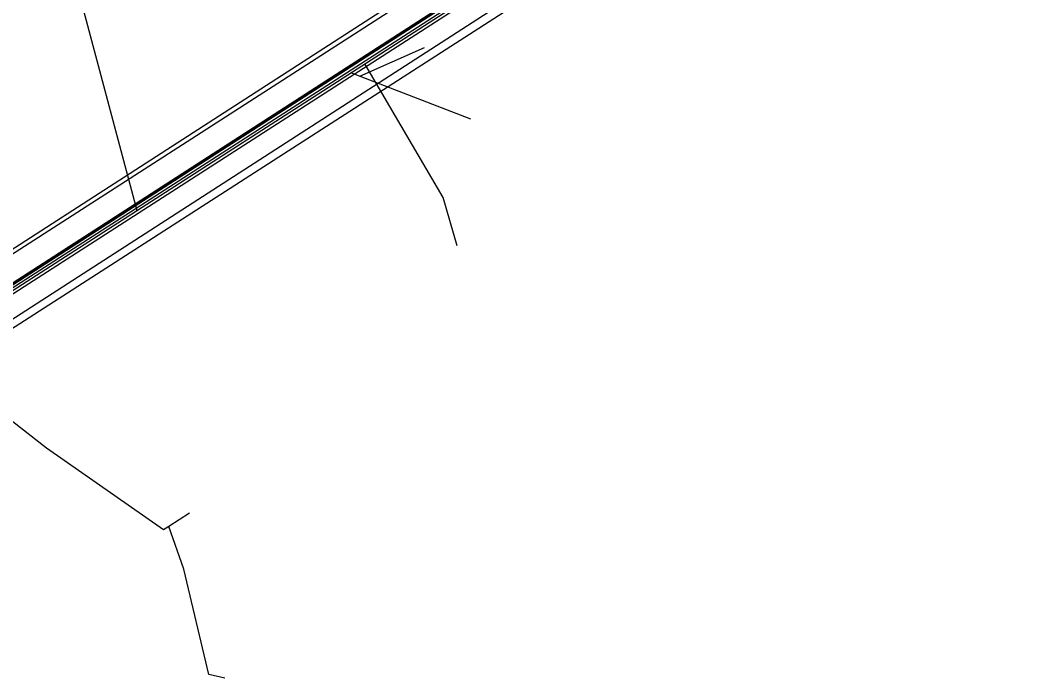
# Model space of a CAD drawing. Extents: x -643575 to -638952, y -1116425 to -1110194.
# Drawn here: x -642339.4 to -642285.7, y -1114684.8 to -1114650.2 of the extents above; entities that cross this region are included whole.
import ezdxf

# ---------------------------------------------------------------- set-up
doc = ezdxf.new("R2010")
doc.units = 0
for name, color, linetype in [('K Přípojka', 7, 'Continuous'), ('K Stoka', 7, 'Continuous'), ('K Stoka - ochranné pásmo tisk', 7, 'Continuous'), ('K Stoka - okraje', 7, 'Continuous')]:
    doc.layers.add(name, color=color, linetype=linetype)

msp = doc.modelspace()

# ---------------------------------------------------------------- linework, layer by layer
at = {"layer": 'K Přípojka'}
for points in [[(-642339.5, -1114638.16), (-642339.03, -1114638.55), (-642333.248, -1114660.26)], [(-642318.09, -1114651.67), (-642321.5, -1114653.18)], [(-642316.35, -1114662.11), (-642317.09, -1114659.57), (-642321.232, -1114652.527)], [(-642315.63, -1114655.43), (-642321.968, -1114653.001)], [(-642331.846, -1114677.087), (-642338.02, -1114672.78), (-642344.658, -1114667.603)], [(-642330.48, -1114676.21), (-642331.57, -1114676.92), (-642331.846, -1114677.087)], [(-642328.62, -1114684.91), (-642329.46, -1114684.73), (-642330.78, -1114679.16), (-642331.57, -1114676.92)]]:
    msp.add_lwpolyline(points, dxfattribs=at)
at = {"layer": 'K Stoka'}
for points in [[(-642249.55, -1114605.44), (-642249.742, -1114606.16), (-642258.545, -1114611.535), (-642259.854, -1114611.644), (-642260.448, -1114612.723), (-642282.617, -1114627.264), (-642283.805, -1114627.373), (-642284.278, -1114628.258), (-642307.76, -1114643.33), (-642308.48, -1114643.5), (-642309.07, -1114643.74), (-642309.71, -1114644.34), (-642310.53, -1114645.23), (-642348.748, -1114669.887), (-642349.426, -1114670.026), (-642349.805, -1114670.525), (-642377.186, -1114684.399), (-642378.051, -1114684.577), (-642378.467, -1114685.027)], [(-642308.51, -1114644.34), (-642349.16, -1114670.5)]]:
    msp.add_lwpolyline(points, dxfattribs=at)
at = {"layer": 'K Stoka - ochranné pásmo tisk'}
for points in [[(-642379.605, -1114683.975), (-642378.851, -1114683.159), (-642377.702, -1114682.923), (-642350.824, -1114669.304), (-642350.308, -1114668.625), (-642349.344, -1114668.427), (-642311.536, -1114644.035), (-642310.811, -1114643.248), (-642309.92, -1114642.413), (-642308.953, -1114642.019), (-642308.374, -1114641.882), (-642285.455, -1114627.172), (-642284.778, -1114625.906), (-642283.144, -1114625.756), (-642261.62, -1114611.638), (-642260.811, -1114610.168), (-642259.039, -1114610.021), (-642251.08, -1114605.161), (-642251.048, -1114605.041)], [(-642377.329, -1114686.079), (-642377.251, -1114685.995), (-642376.67, -1114685.875), (-642348.786, -1114671.746), (-642348.544, -1114671.427), (-642348.152, -1114671.347), (-642309.524, -1114646.425), (-642308.609, -1114645.432), (-642308.22, -1114645.067), (-642308.007, -1114644.981), (-642307.146, -1114644.778), (-642283.101, -1114629.344), (-642282.832, -1114628.84), (-642282.09, -1114628.772), (-642259.276, -1114613.808), (-642258.897, -1114613.12), (-642258.051, -1114613.049), (-642248.404, -1114607.159), (-642248.052, -1114605.839)], [(-642350.053, -1114669.112), (-642309.403, -1114642.952)], [(-642348.267, -1114671.888), (-642307.617, -1114645.728)]]:
    msp.add_lwpolyline(points, dxfattribs=at)
at = {"layer": 'K Stoka - okraje'}
for points in [[(-642378.504, -1114684.993), (-642378.077, -1114684.531), (-642377.203, -1114684.351), (-642349.838, -1114670.486), (-642349.454, -1114669.981), (-642348.767, -1114669.84), (-642310.562, -1114645.191), (-642309.746, -1114644.305), (-642309.097, -1114643.697), (-642308.495, -1114643.452), (-642307.78, -1114643.283), (-642284.316, -1114628.223), (-642283.836, -1114627.326), (-642282.634, -1114627.215), (-642260.486, -1114612.688), (-642259.885, -1114611.596), (-642258.561, -1114611.486), (-642249.785, -1114606.128), (-642249.598, -1114605.427)], [(-642249.502, -1114605.453), (-642249.699, -1114606.192), (-642258.529, -1114611.584), (-642259.823, -1114611.692), (-642260.41, -1114612.758), (-642282.6, -1114627.313), (-642283.774, -1114627.42), (-642284.24, -1114628.293), (-642307.74, -1114643.377), (-642308.465, -1114643.548), (-642309.043, -1114643.783), (-642309.674, -1114644.375), (-642310.498, -1114645.269), (-642348.729, -1114669.934), (-642349.398, -1114670.071), (-642349.772, -1114670.564), (-642377.169, -1114684.447), (-642378.025, -1114684.623), (-642378.43, -1114685.061)], [(-642349.241, -1114670.374), (-642308.591, -1114644.214)], [(-642308.429, -1114644.466), (-642349.079, -1114670.626)]]:
    msp.add_lwpolyline(points, dxfattribs=at)

doc.saveas('drawing.dxf')
